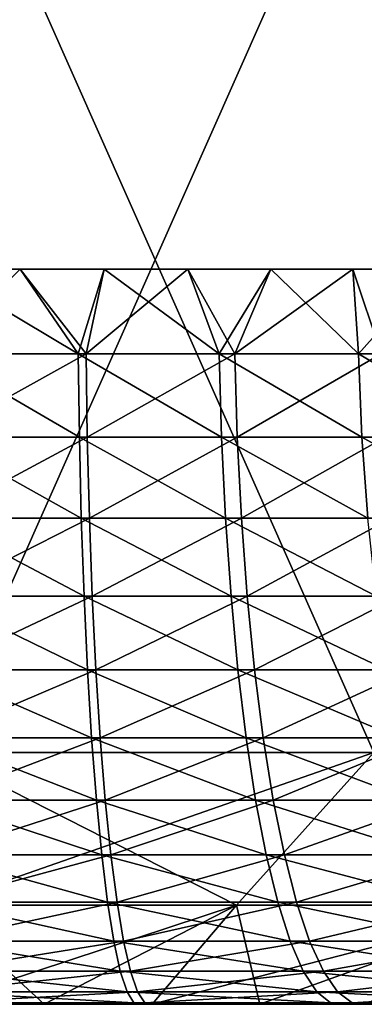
# Model space of a CAD drawing. Header units: millimetres. Extents: x -250 to 250, y 3898 to 4150.
# Tile 279 of 558: x 0.171 to 0.874, y 3897.991 to 3899.998. Entities that reach past the tile are written whole.
import ezdxf

# ---------------------------------------------------------------- set-up
doc = ezdxf.new("R2010")
doc.units = ezdxf.units.MM
doc.header["$LTSCALE"] = 5.599365
for name, color, linetype in [('13', 7, 'CONTINUOUS'), ('15', 7, 'CONTINUOUS'), ('17', 7, 'CONTINUOUS'), ('18', 7, 'CONTINUOUS')]:
    doc.layers.add(name, color=color, linetype=linetype)

msp = doc.modelspace()

# ---------------------------------------------------------------- linework, layer by layer
at = {"layer": '13', "color": 18, "linetype": 'Continuous', "true_color": 0x090909}
for points in [[(0, 3900.5144, -12.5), (0.893, 3900.5144, -12.4681), (0, 3898.5045, -12.5), (0, 3900.5144, -12.5)], [(0, 3898.5045, -12.5), (0.893, 3900.5144, -12.4681), (0.893, 3898.5045, -12.4681), (0, 3898.5045, -12.5)], [(0.893, 3900.5144, 12.4681), (0, 3900.5144, 12.5), (0.893, 3898.5045, 12.4681), (0.893, 3900.5144, 12.4681)], [(0.893, 3898.5045, 12.4681), (0, 3900.5144, 12.5), (0, 3898.5045, 12.5), (0.893, 3898.5045, 12.4681)]]:
    msp.add_3dface(points, dxfattribs=at)
at = {"layer": '15', "color": 18, "linetype": 'Continuous', "true_color": 0x090909}
for points in [[(0, 3898.5045, -12.5), (0.893, 3898.5045, -12.4681), (0, 3898.1932, -8.7835), (0, 3898.5045, -12.5)], [(0, 3898.1932, -8.7835), (0.893, 3898.5045, -12.4681), (0.6127, 3898.1932, -8.7621), (0, 3898.1932, -8.7835)], [(0.893, 3898.5045, 12.4681), (0, 3898.5045, 12.5), (0.6127, 3898.1932, 8.7621), (0.893, 3898.5045, 12.4681)], [(0, 3898.5045, 12.5), (0, 3898.1932, 8.7835), (0.6127, 3898.1932, 8.7621), (0, 3898.5045, 12.5)], [(0.6127, 3898.1932, -8.7621), (0.893, 3898.5045, -12.4681), (1.2224, 3898.1932, -8.698), (0.6127, 3898.1932, -8.7621)], [(1.2224, 3898.1932, 8.698), (0.893, 3898.5045, 12.4681), (0.6127, 3898.1932, 8.7621), (1.2224, 3898.1932, 8.698)], [(0, 3898.1932, 8.7835), (0, 3897.9907, 5.0595), (0.2207, 3897.9907, 5.0547), (0, 3898.1932, 8.7835)], [(0.6127, 3898.1932, 8.7621), (0, 3898.1932, 8.7835), (0.2207, 3897.9907, 5.0547), (0.6127, 3898.1932, 8.7621)], [(0, 3897.9907, -5.0595), (0, 3898.1932, -8.7835), (0.6127, 3898.1932, -8.7621), (0, 3897.9907, -5.0595)], [(0, 3897.9907, -5.0595), (0.6127, 3898.1932, -8.7621), (0.2207, 3897.9907, -5.0547), (0, 3897.9907, -5.0595)], [(0.2207, 3897.9907, -5.0547), (0.6127, 3898.1932, -8.7621), (0.441, 3897.9907, -5.0403), (0.2207, 3897.9907, -5.0547)], [(0.441, 3897.9907, 5.0403), (0.6127, 3898.1932, 8.7621), (0.2207, 3897.9907, 5.0547), (0.441, 3897.9907, 5.0403)], [(0.6127, 3898.1932, -8.7621), (1.2224, 3898.1932, -8.698), (0.441, 3897.9907, -5.0403), (0.6127, 3898.1932, -8.7621)], [(0.441, 3897.9907, -5.0403), (1.2224, 3898.1932, -8.698), (0.6604, 3897.9907, -5.0162), (0.441, 3897.9907, -5.0403)], [(0.6604, 3897.9907, 5.0162), (0.6127, 3898.1932, 8.7621), (0.441, 3897.9907, 5.0403), (0.6604, 3897.9907, 5.0162)], [(1.2224, 3898.1932, 8.698), (0.6127, 3898.1932, 8.7621), (0.6604, 3897.9907, 5.0162), (1.2224, 3898.1932, 8.698)], [(0.6604, 3897.9907, -5.0162), (1.2224, 3898.1932, -8.698), (0.8786, 3897.9907, -4.9827), (0.6604, 3897.9907, -5.0162)], [(0.8786, 3897.9907, 4.9827), (1.2224, 3898.1932, 8.698), (0.6604, 3897.9907, 5.0162), (0.8786, 3897.9907, 4.9827)]]:
    msp.add_3dface(points, dxfattribs=at)
at = {"layer": '17', "color": 18, "linetype": 'Continuous', "true_color": 0x090909}
for points in [[(0.3059, 3899.3174, 3.4966), (0, 3899.3174, 3.5099), (0.1717, 3899.4896, 3.4958), (0.3059, 3899.3174, 3.4966)], [(0.1717, 3899.4896, 3.4958), (0, 3899.3174, 3.5099), (0, 3899.4896, 3.5), (0.1717, 3899.4896, 3.4958)], [(0.3431, 3899.4896, 3.4831), (0.3059, 3899.3174, 3.4966), (0.1717, 3899.4896, 3.4958), (0.3431, 3899.4896, 3.4831)], [(0.6095, 3899.3174, 3.4566), (0.3059, 3899.3174, 3.4966), (0.5136, 3899.4896, 3.4621), (0.6095, 3899.3174, 3.4566)], [(0.5136, 3899.4896, 3.4621), (0.3059, 3899.3174, 3.4966), (0.3431, 3899.4896, 3.4831), (0.5136, 3899.4896, 3.4621)], [(0.6828, 3899.4896, 3.4327), (0.6095, 3899.3174, 3.4566), (0.5136, 3899.4896, 3.4621), (0.6828, 3899.4896, 3.4327)], [(0.9084, 3899.3174, 3.3903), (0.6095, 3899.3174, 3.4566), (0.8504, 3899.4896, 3.3951), (0.9084, 3899.3174, 3.3903)], [(0.8504, 3899.4896, 3.3951), (0.6095, 3899.3174, 3.4566), (0.6828, 3899.4896, 3.4327), (0.8504, 3899.4896, 3.3951)], [(1.016, 3899.4896, 3.3493), (0.9084, 3899.3174, 3.3903), (0.8504, 3899.4896, 3.3951), (1.016, 3899.4896, 3.3493)], [(0.3085, 3899.1473, 3.5261), (0, 3899.1473, 3.5396), (0.3059, 3899.3174, 3.4966), (0.3085, 3899.1473, 3.5261)], [(0.3059, 3899.3174, 3.4966), (0, 3899.1473, 3.5396), (0, 3899.3174, 3.5099), (0.3059, 3899.3174, 3.4966)], [(0.6095, 3899.3174, 3.4566), (0.3085, 3899.1473, 3.5261), (0.3059, 3899.3174, 3.4966), (0.6095, 3899.3174, 3.4566)], [(0.6146, 3899.1473, 3.4858), (0.3085, 3899.1473, 3.5261), (0.6095, 3899.3174, 3.4566), (0.6146, 3899.1473, 3.4858)], [(0.9084, 3899.3174, 3.3903), (0.6146, 3899.1473, 3.4858), (0.6095, 3899.3174, 3.4566), (0.9084, 3899.3174, 3.3903)], [(0.9161, 3899.1473, 3.419), (0.6146, 3899.1473, 3.4858), (0.9084, 3899.3174, 3.3903), (0.9161, 3899.1473, 3.419)], [(0.3128, 3898.9818, 3.5749), (0, 3898.9818, 3.5886), (0.3085, 3899.1473, 3.5261), (0.3128, 3898.9818, 3.5749)], [(0.3085, 3899.1473, 3.5261), (0, 3898.9818, 3.5886), (0, 3899.1473, 3.5396), (0.3085, 3899.1473, 3.5261)], [(0.6146, 3899.1473, 3.4858), (0.3128, 3898.9818, 3.5749), (0.3085, 3899.1473, 3.5261), (0.6146, 3899.1473, 3.4858)], [(0.6231, 3898.9818, 3.534), (0.3128, 3898.9818, 3.5749), (0.6146, 3899.1473, 3.4858), (0.6231, 3898.9818, 3.534)], [(0.9161, 3899.1473, 3.419), (0.6231, 3898.9818, 3.534), (0.6146, 3899.1473, 3.4858), (0.9161, 3899.1473, 3.419)], [(0.9288, 3898.9818, 3.4663), (0.6231, 3898.9818, 3.534), (0.9161, 3899.1473, 3.419), (0.9288, 3898.9818, 3.4663)], [(0.3187, 3898.823, 3.6423), (0, 3898.823, 3.6562), (0.3128, 3898.9818, 3.5749), (0.3187, 3898.823, 3.6423)], [(0.3128, 3898.9818, 3.5749), (0, 3898.823, 3.6562), (0, 3898.9818, 3.5886), (0.3128, 3898.9818, 3.5749)], [(0.6231, 3898.9818, 3.534), (0.3187, 3898.823, 3.6423), (0.3128, 3898.9818, 3.5749), (0.6231, 3898.9818, 3.534)], [(0.6349, 3898.823, 3.6007), (0.3187, 3898.823, 3.6423), (0.6231, 3898.9818, 3.534), (0.6349, 3898.823, 3.6007)], [(0.9288, 3898.9818, 3.4663), (0.6349, 3898.823, 3.6007), (0.6231, 3898.9818, 3.534), (0.9288, 3898.9818, 3.4663)], [(0.9463, 3898.823, 3.5317), (0.6349, 3898.823, 3.6007), (0.9288, 3898.9818, 3.4663), (0.9463, 3898.823, 3.5317)], [(0.3261, 3898.673, 3.7275), (0, 3898.673, 3.7417), (0.3187, 3898.823, 3.6423), (0.3261, 3898.673, 3.7275)], [(0.3187, 3898.823, 3.6423), (0, 3898.673, 3.7417), (0, 3898.823, 3.6562), (0.3187, 3898.823, 3.6423)], [(0.6349, 3898.823, 3.6007), (0.3261, 3898.673, 3.7275), (0.3187, 3898.823, 3.6423), (0.6349, 3898.823, 3.6007)], [(0.6497, 3898.673, 3.6849), (0.3261, 3898.673, 3.7275), (0.6349, 3898.823, 3.6007), (0.6497, 3898.673, 3.6849)], [(0.9463, 3898.823, 3.5317), (0.6497, 3898.673, 3.6849), (0.6349, 3898.823, 3.6007), (0.9463, 3898.823, 3.5317)], [(0.9684, 3898.673, 3.6142), (0.6497, 3898.673, 3.6849), (0.9463, 3898.823, 3.5317), (0.9684, 3898.673, 3.6142)], [(0.335, 3898.5338, 3.8293), (0, 3898.5338, 3.8439), (0.3261, 3898.673, 3.7275), (0.335, 3898.5338, 3.8293)], [(0.3261, 3898.673, 3.7275), (0, 3898.5338, 3.8439), (0, 3898.673, 3.7417), (0.3261, 3898.673, 3.7275)], [(0.6497, 3898.673, 3.6849), (0.335, 3898.5338, 3.8293), (0.3261, 3898.673, 3.7275), (0.6497, 3898.673, 3.6849)], [(0.6675, 3898.5338, 3.7855), (0.335, 3898.5338, 3.8293), (0.6497, 3898.673, 3.6849), (0.6675, 3898.5338, 3.7855)], [(0.9684, 3898.673, 3.6142), (0.6675, 3898.5338, 3.7855), (0.6497, 3898.673, 3.6849), (0.9684, 3898.673, 3.6142)], [(0.9949, 3898.5338, 3.7129), (0.6675, 3898.5338, 3.7855), (0.9684, 3898.673, 3.6142), (0.9949, 3898.5338, 3.7129)], [(0.3453, 3898.4073, 3.9463), (0, 3898.4073, 3.9613), (0.335, 3898.5338, 3.8293), (0.3453, 3898.4073, 3.9463)], [(0.335, 3898.5338, 3.8293), (0, 3898.4073, 3.9613), (0, 3898.5338, 3.8439), (0.335, 3898.5338, 3.8293)], [(0.6675, 3898.5338, 3.7855), (0.3453, 3898.4073, 3.9463), (0.335, 3898.5338, 3.8293), (0.6675, 3898.5338, 3.7855)], [(0.6879, 3898.4073, 3.9012), (0.3453, 3898.4073, 3.9463), (0.6675, 3898.5338, 3.7855), (0.6879, 3898.4073, 3.9012)], [(0.9949, 3898.5338, 3.7129), (0.6879, 3898.4073, 3.9012), (0.6675, 3898.5338, 3.7855), (0.9949, 3898.5338, 3.7129)], [(1.0253, 3898.4073, 3.8264), (0.6879, 3898.4073, 3.9012), (0.9949, 3898.5338, 3.7129), (1.0253, 3898.4073, 3.8264)], [(0.3567, 3898.2952, 4.077), (0, 3898.2952, 4.0926), (0.3453, 3898.4073, 3.9463), (0.3567, 3898.2952, 4.077)], [(0.3453, 3898.4073, 3.9463), (0, 3898.2952, 4.0926), (0, 3898.4073, 3.9613), (0.3453, 3898.4073, 3.9463)], [(0.6879, 3898.4073, 3.9012), (0.3567, 3898.2952, 4.077), (0.3453, 3898.4073, 3.9463), (0.6879, 3898.4073, 3.9012)], [(0.7107, 3898.2952, 4.0304), (0.3567, 3898.2952, 4.077), (0.6879, 3898.4073, 3.9012), (0.7107, 3898.2952, 4.0304)], [(1.0253, 3898.4073, 3.8264), (0.7107, 3898.2952, 4.0304), (0.6879, 3898.4073, 3.9012), (1.0253, 3898.4073, 3.8264)], [(1.0592, 3898.2952, 3.9531), (0.7107, 3898.2952, 4.0304), (1.0253, 3898.4073, 3.8264), (1.0592, 3898.2952, 3.9531)], [(0.3692, 3898.1988, 4.2197), (0, 3898.1988, 4.2358), (0.3567, 3898.2952, 4.077), (0.3692, 3898.1988, 4.2197)], [(0.3567, 3898.2952, 4.077), (0, 3898.1988, 4.2358), (0, 3898.2952, 4.0926), (0.3567, 3898.2952, 4.077)], [(0.7107, 3898.2952, 4.0304), (0.3692, 3898.1988, 4.2197), (0.3567, 3898.2952, 4.077), (0.7107, 3898.2952, 4.0304)], [(0.7355, 3898.1988, 4.1715), (0.3692, 3898.1988, 4.2197), (0.7107, 3898.2952, 4.0304), (0.7355, 3898.1988, 4.1715)], [(1.0592, 3898.2952, 3.9531), (0.7355, 3898.1988, 4.1715), (0.7107, 3898.2952, 4.0304), (1.0592, 3898.2952, 3.9531)], [(1.0963, 3898.1988, 4.0915), (0.7355, 3898.1988, 4.1715), (1.0592, 3898.2952, 3.9531), (1.0963, 3898.1988, 4.0915)], [(0.3825, 3898.1196, 4.3725), (0, 3898.1196, 4.3892), (0.3692, 3898.1988, 4.2197), (0.3825, 3898.1196, 4.3725)], [(0.3692, 3898.1988, 4.2197), (0, 3898.1196, 4.3892), (0, 3898.1988, 4.2358), (0.3692, 3898.1988, 4.2197)], [(0.7355, 3898.1988, 4.1715), (0.3825, 3898.1196, 4.3725), (0.3692, 3898.1988, 4.2197), (0.7355, 3898.1988, 4.1715)], [(0.7622, 3898.1196, 4.3225), (0.3825, 3898.1196, 4.3725), (0.7355, 3898.1988, 4.1715), (0.7622, 3898.1196, 4.3225)], [(1.0963, 3898.1988, 4.0915), (0.7622, 3898.1196, 4.3225), (0.7355, 3898.1988, 4.1715), (1.0963, 3898.1988, 4.0915)], [(1.136, 3898.1196, 4.2396), (0.7622, 3898.1196, 4.3225), (1.0963, 3898.1988, 4.0915), (1.136, 3898.1196, 4.2396)], [(0.3966, 3898.0585, 4.5333), (0, 3898.0585, 4.5506), (0.3825, 3898.1196, 4.3725), (0.3966, 3898.0585, 4.5333)], [(0.3825, 3898.1196, 4.3725), (0, 3898.0585, 4.5506), (0, 3898.1196, 4.3892), (0.3825, 3898.1196, 4.3725)], [(0.7622, 3898.1196, 4.3225), (0.3966, 3898.0585, 4.5333), (0.3825, 3898.1196, 4.3725), (0.7622, 3898.1196, 4.3225)], [(0.7902, 3898.0585, 4.4815), (0.3966, 3898.0585, 4.5333), (0.7622, 3898.1196, 4.3225), (0.7902, 3898.0585, 4.4815)], [(1.136, 3898.1196, 4.2396), (0.7902, 3898.0585, 4.4815), (0.7622, 3898.1196, 4.3225), (1.136, 3898.1196, 4.2396)], [(1.1778, 3898.0585, 4.3956), (0.7902, 3898.0585, 4.4815), (1.136, 3898.1196, 4.2396), (1.1778, 3898.0585, 4.3956)], [(0.4112, 3898.0163, 4.7001), (0, 3898.0163, 4.718), (0.3966, 3898.0585, 4.5333), (0.4112, 3898.0163, 4.7001)], [(0.3966, 3898.0585, 4.5333), (0, 3898.0163, 4.718), (0, 3898.0585, 4.5506), (0.3966, 3898.0585, 4.5333)], [(0.7902, 3898.0585, 4.4815), (0.4112, 3898.0163, 4.7001), (0.3966, 3898.0585, 4.5333), (0.7902, 3898.0585, 4.4815)], [(0.8193, 3898.0163, 4.6463), (0.4112, 3898.0163, 4.7001), (0.7902, 3898.0585, 4.4815), (0.8193, 3898.0163, 4.6463)], [(1.1778, 3898.0585, 4.3956), (0.8193, 3898.0163, 4.6463), (0.7902, 3898.0585, 4.4815), (1.1778, 3898.0585, 4.3956)], [(1.2211, 3898.0163, 4.5573), (0.8193, 3898.0163, 4.6463), (1.1778, 3898.0585, 4.3956), (1.2211, 3898.0163, 4.5573)], [(0.4261, 3897.9937, 4.8706), (0, 3897.9937, 4.8892), (0.4112, 3898.0163, 4.7001), (0.4261, 3897.9937, 4.8706)], [(0.4112, 3898.0163, 4.7001), (0, 3897.9937, 4.8892), (0, 3898.0163, 4.718), (0.4112, 3898.0163, 4.7001)], [(0.8193, 3898.0163, 4.6463), (0.4261, 3897.9937, 4.8706), (0.4112, 3898.0163, 4.7001), (0.8193, 3898.0163, 4.6463)], [(0.849, 3897.9937, 4.8149), (0.4261, 3897.9937, 4.8706), (0.8193, 3898.0163, 4.6463), (0.849, 3897.9937, 4.8149)], [(1.2211, 3898.0163, 4.5573), (0.849, 3897.9937, 4.8149), (0.8193, 3898.0163, 4.6463), (1.2211, 3898.0163, 4.5573)], [(1.2654, 3897.9937, 4.7226), (0.849, 3897.9937, 4.8149), (1.2211, 3898.0163, 4.5573), (1.2654, 3897.9937, 4.7226)], [(0.2207, 3897.9907, 5.0547), (0, 3897.9907, 5.0595), (0.4261, 3897.9937, 4.8706), (0.2207, 3897.9907, 5.0547)], [(0.4261, 3897.9937, 4.8706), (0, 3897.9907, 5.0595), (0, 3897.9937, 4.8892), (0.4261, 3897.9937, 4.8706)], [(0.441, 3897.9907, 5.0403), (0.2207, 3897.9907, 5.0547), (0.4261, 3897.9937, 4.8706), (0.441, 3897.9907, 5.0403)], [(0.849, 3897.9937, 4.8149), (0.441, 3897.9907, 5.0403), (0.4261, 3897.9937, 4.8706), (0.849, 3897.9937, 4.8149)], [(0.6604, 3897.9907, 5.0162), (0.441, 3897.9907, 5.0403), (0.849, 3897.9937, 4.8149), (0.6604, 3897.9907, 5.0162)], [(0.8786, 3897.9907, 4.9827), (0.6604, 3897.9907, 5.0162), (0.849, 3897.9937, 4.8149), (0.8786, 3897.9907, 4.9827)], [(1.2654, 3897.9937, 4.7226), (0.8786, 3897.9907, 4.9827), (0.849, 3897.9937, 4.8149), (1.2654, 3897.9937, 4.7226)]]:
    msp.add_3dface(points, dxfattribs=at)
at = {"layer": '18', "color": 18, "linetype": 'Continuous', "true_color": 0x090909}
for points in [[(0, 3899.4896, -3.5), (0, 3899.3174, -3.5099), (0.2898, 3899.3174, -3.4979), (0, 3899.4896, -3.5)], [(0, 3899.4896, -3.5), (0.2898, 3899.3174, -3.4979), (0.1717, 3899.4896, -3.4958), (0, 3899.4896, -3.5)], [(0.1717, 3899.4896, -3.4958), (0.2898, 3899.3174, -3.4979), (0.3431, 3899.4896, -3.4831), (0.1717, 3899.4896, -3.4958)], [(0.2898, 3899.3174, -3.4979), (0.5777, 3899.3174, -3.462), (0.3431, 3899.4896, -3.4831), (0.2898, 3899.3174, -3.4979)], [(0.3431, 3899.4896, -3.4831), (0.5777, 3899.3174, -3.462), (0.5136, 3899.4896, -3.4621), (0.3431, 3899.4896, -3.4831)], [(0.5136, 3899.4896, -3.4621), (0.5777, 3899.3174, -3.462), (0.6828, 3899.4896, -3.4327), (0.5136, 3899.4896, -3.4621)], [(0.5777, 3899.3174, -3.462), (0.8616, 3899.3174, -3.4025), (0.6828, 3899.4896, -3.4327), (0.5777, 3899.3174, -3.462)], [(0.6828, 3899.4896, -3.4327), (0.8616, 3899.3174, -3.4025), (0.8504, 3899.4896, -3.3951), (0.6828, 3899.4896, -3.4327)], [(0.8504, 3899.4896, -3.3951), (0.8616, 3899.3174, -3.4025), (1.016, 3899.4896, -3.3493), (0.8504, 3899.4896, -3.3951)], [(0.8616, 3899.3174, -3.4025), (1.1397, 3899.3174, -3.3197), (1.016, 3899.4896, -3.3493), (0.8616, 3899.3174, -3.4025)], [(0, 3899.3174, -3.5099), (0, 3899.1473, -3.5396), (0.2923, 3899.1473, -3.5275), (0, 3899.3174, -3.5099)], [(0, 3899.3174, -3.5099), (0.2923, 3899.1473, -3.5275), (0.2898, 3899.3174, -3.4979), (0, 3899.3174, -3.5099)], [(0.2923, 3899.1473, -3.5275), (0.5826, 3899.1473, -3.4913), (0.2898, 3899.3174, -3.4979), (0.2923, 3899.1473, -3.5275)], [(0.2898, 3899.3174, -3.4979), (0.5826, 3899.1473, -3.4913), (0.5777, 3899.3174, -3.462), (0.2898, 3899.3174, -3.4979)], [(0.5826, 3899.1473, -3.4913), (0.8689, 3899.1473, -3.4313), (0.5777, 3899.3174, -3.462), (0.5826, 3899.1473, -3.4913)], [(0.5777, 3899.3174, -3.462), (0.8689, 3899.1473, -3.4313), (0.8616, 3899.3174, -3.4025), (0.5777, 3899.3174, -3.462)], [(0.8689, 3899.1473, -3.4313), (1.1493, 3899.1473, -3.3478), (0.8616, 3899.3174, -3.4025), (0.8689, 3899.1473, -3.4313)], [(0.8616, 3899.3174, -3.4025), (1.1493, 3899.1473, -3.3478), (1.1397, 3899.3174, -3.3197), (0.8616, 3899.3174, -3.4025)], [(0, 3899.1473, -3.5396), (0, 3898.9818, -3.5886), (0.2963, 3898.9818, -3.5763), (0, 3899.1473, -3.5396)], [(0, 3899.1473, -3.5396), (0.2963, 3898.9818, -3.5763), (0.2923, 3899.1473, -3.5275), (0, 3899.1473, -3.5396)], [(0.2963, 3898.9818, -3.5763), (0.5907, 3898.9818, -3.5396), (0.2923, 3899.1473, -3.5275), (0.2963, 3898.9818, -3.5763)], [(0.2923, 3899.1473, -3.5275), (0.5907, 3898.9818, -3.5396), (0.5826, 3899.1473, -3.4913), (0.2923, 3899.1473, -3.5275)], [(0.5907, 3898.9818, -3.5396), (0.8809, 3898.9818, -3.4787), (0.5826, 3899.1473, -3.4913), (0.5907, 3898.9818, -3.5396)], [(0.5826, 3899.1473, -3.4913), (0.8809, 3898.9818, -3.4787), (0.8689, 3899.1473, -3.4313), (0.5826, 3899.1473, -3.4913)], [(0.8809, 3898.9818, -3.4787), (1.1652, 3898.9818, -3.3941), (0.8689, 3899.1473, -3.4313), (0.8809, 3898.9818, -3.4787)], [(0.8689, 3899.1473, -3.4313), (1.1652, 3898.9818, -3.3941), (1.1493, 3899.1473, -3.3478), (0.8689, 3899.1473, -3.4313)], [(0, 3898.9818, -3.5886), (0, 3898.823, -3.6562), (0.3019, 3898.823, -3.6438), (0, 3898.9818, -3.5886)], [(0, 3898.9818, -3.5886), (0.3019, 3898.823, -3.6438), (0.2963, 3898.9818, -3.5763), (0, 3898.9818, -3.5886)], [(0.3019, 3898.823, -3.6438), (0.6018, 3898.823, -3.6064), (0.2963, 3898.9818, -3.5763), (0.3019, 3898.823, -3.6438)], [(0.2963, 3898.9818, -3.5763), (0.6018, 3898.823, -3.6064), (0.5907, 3898.9818, -3.5396), (0.2963, 3898.9818, -3.5763)], [(0.6018, 3898.823, -3.6064), (0.8976, 3898.823, -3.5444), (0.5907, 3898.9818, -3.5396), (0.6018, 3898.823, -3.6064)], [(0.5907, 3898.9818, -3.5396), (0.8976, 3898.823, -3.5444), (0.8809, 3898.9818, -3.4787), (0.5907, 3898.9818, -3.5396)], [(0, 3898.823, -3.6562), (0, 3898.673, -3.7417), (0.309, 3898.673, -3.7289), (0, 3898.823, -3.6562)], [(0, 3898.823, -3.6562), (0.309, 3898.673, -3.7289), (0.3019, 3898.823, -3.6438), (0, 3898.823, -3.6562)], [(0.309, 3898.673, -3.7289), (0.6159, 3898.673, -3.6907), (0.3019, 3898.823, -3.6438), (0.309, 3898.673, -3.7289)], [(0.3019, 3898.823, -3.6438), (0.6159, 3898.673, -3.6907), (0.6018, 3898.823, -3.6064), (0.3019, 3898.823, -3.6438)], [(0.6159, 3898.673, -3.6907), (0.9185, 3898.673, -3.6272), (0.6018, 3898.823, -3.6064), (0.6159, 3898.673, -3.6907)], [(0.6018, 3898.823, -3.6064), (0.9185, 3898.673, -3.6272), (0.8976, 3898.823, -3.5444), (0.6018, 3898.823, -3.6064)], [(0, 3898.673, -3.7417), (0, 3898.5338, -3.8439), (0.3174, 3898.5338, -3.8308), (0, 3898.673, -3.7417)], [(0, 3898.673, -3.7417), (0.3174, 3898.5338, -3.8308), (0.309, 3898.673, -3.7289), (0, 3898.673, -3.7417)], [(0.3174, 3898.5338, -3.8308), (0.6327, 3898.5338, -3.7915), (0.309, 3898.673, -3.7289), (0.3174, 3898.5338, -3.8308)], [(0.309, 3898.673, -3.7289), (0.6327, 3898.5338, -3.7915), (0.6159, 3898.673, -3.6907), (0.309, 3898.673, -3.7289)], [(0.6327, 3898.5338, -3.7915), (0.9436, 3898.5338, -3.7263), (0.6159, 3898.673, -3.6907), (0.6327, 3898.5338, -3.7915)], [(0.6159, 3898.673, -3.6907), (0.9436, 3898.5338, -3.7263), (0.9185, 3898.673, -3.6272), (0.6159, 3898.673, -3.6907)], [(0, 3898.5338, -3.8439), (0, 3898.4073, -3.9613), (0.3271, 3898.4073, -3.9478), (0, 3898.5338, -3.8439)], [(0, 3898.5338, -3.8439), (0.3271, 3898.4073, -3.9478), (0.3174, 3898.5338, -3.8308), (0, 3898.5338, -3.8439)], [(0.3271, 3898.4073, -3.9478), (0.652, 3898.4073, -3.9073), (0.3174, 3898.5338, -3.8308), (0.3271, 3898.4073, -3.9478)], [(0.3174, 3898.5338, -3.8308), (0.652, 3898.4073, -3.9073), (0.6327, 3898.5338, -3.7915), (0.3174, 3898.5338, -3.8308)], [(0.652, 3898.4073, -3.9073), (0.9725, 3898.4073, -3.8401), (0.6327, 3898.5338, -3.7915), (0.652, 3898.4073, -3.9073)], [(0.6327, 3898.5338, -3.7915), (0.9725, 3898.4073, -3.8401), (0.9436, 3898.5338, -3.7263), (0.6327, 3898.5338, -3.7915)], [(0, 3898.4073, -3.9613), (0, 3898.2952, -4.0926), (0.338, 3898.2952, -4.0786), (0, 3898.4073, -3.9613)], [(0, 3898.4073, -3.9613), (0.338, 3898.2952, -4.0786), (0.3271, 3898.4073, -3.9478), (0, 3898.4073, -3.9613)], [(0.338, 3898.2952, -4.0786), (0.6736, 3898.2952, -4.0367), (0.3271, 3898.4073, -3.9478), (0.338, 3898.2952, -4.0786)], [(0.3271, 3898.4073, -3.9478), (0.6736, 3898.2952, -4.0367), (0.652, 3898.4073, -3.9073), (0.3271, 3898.4073, -3.9478)], [(0.6736, 3898.2952, -4.0367), (1.0047, 3898.2952, -3.9673), (0.652, 3898.4073, -3.9073), (0.6736, 3898.2952, -4.0367)], [(0.652, 3898.4073, -3.9073), (1.0047, 3898.2952, -3.9673), (0.9725, 3898.4073, -3.8401), (0.652, 3898.4073, -3.9073)], [(0, 3898.2952, -4.0926), (0, 3898.1988, -4.2358), (0.3498, 3898.1988, -4.2213), (0, 3898.2952, -4.0926)], [(0, 3898.2952, -4.0926), (0.3498, 3898.1988, -4.2213), (0.338, 3898.2952, -4.0786), (0, 3898.2952, -4.0926)], [(0.3498, 3898.1988, -4.2213), (0.6972, 3898.1988, -4.178), (0.338, 3898.2952, -4.0786), (0.3498, 3898.1988, -4.2213)], [(0.338, 3898.2952, -4.0786), (0.6972, 3898.1988, -4.178), (0.6736, 3898.2952, -4.0367), (0.338, 3898.2952, -4.0786)], [(0.6972, 3898.1988, -4.178), (1.0398, 3898.1988, -4.1062), (0.6736, 3898.2952, -4.0367), (0.6972, 3898.1988, -4.178)], [(0.6736, 3898.2952, -4.0367), (1.0398, 3898.1988, -4.1062), (1.0047, 3898.2952, -3.9673), (0.6736, 3898.2952, -4.0367)], [(0, 3898.1988, -4.2358), (0, 3898.1196, -4.3892), (0.3625, 3898.1196, -4.3742), (0, 3898.1988, -4.2358)], [(0, 3898.1988, -4.2358), (0.3625, 3898.1196, -4.3742), (0.3498, 3898.1988, -4.2213), (0, 3898.1988, -4.2358)], [(0.3625, 3898.1196, -4.3742), (0.7224, 3898.1196, -4.3293), (0.3498, 3898.1988, -4.2213), (0.3625, 3898.1196, -4.3742)], [(0.3498, 3898.1988, -4.2213), (0.7224, 3898.1196, -4.3293), (0.6972, 3898.1988, -4.178), (0.3498, 3898.1988, -4.2213)], [(0.7224, 3898.1196, -4.3293), (1.0775, 3898.1196, -4.2549), (0.6972, 3898.1988, -4.178), (0.7224, 3898.1196, -4.3293)], [(0.6972, 3898.1988, -4.178), (1.0775, 3898.1196, -4.2549), (1.0398, 3898.1988, -4.1062), (0.6972, 3898.1988, -4.178)], [(0, 3898.1196, -4.3892), (0, 3898.059, -4.549), (0.3758, 3898.0585, -4.5351), (0, 3898.1196, -4.3892)], [(0, 3898.1196, -4.3892), (0.3758, 3898.0585, -4.5351), (0.3625, 3898.1196, -4.3742), (0, 3898.1196, -4.3892)], [(0.3758, 3898.0585, -4.5351), (0.749, 3898.0585, -4.4886), (0.3625, 3898.1196, -4.3742), (0.3758, 3898.0585, -4.5351)], [(0.3625, 3898.1196, -4.3742), (0.749, 3898.0585, -4.4886), (0.7224, 3898.1196, -4.3293), (0.3625, 3898.1196, -4.3742)], [(0.749, 3898.0585, -4.4886), (1.1171, 3898.0585, -4.4114), (0.7224, 3898.1196, -4.3293), (0.749, 3898.0585, -4.4886)], [(0.7224, 3898.1196, -4.3293), (1.1171, 3898.0585, -4.4114), (1.0775, 3898.1196, -4.2549), (0.7224, 3898.1196, -4.3293)], [(0, 3898.059, -4.549), (0, 3898.0585, -4.5506), (0.3758, 3898.0585, -4.5351), (0, 3898.059, -4.549)], [(0, 3898.0585, -4.5506), (0, 3898.0167, -4.7162), (0.3896, 3898.0163, -4.7019), (0, 3898.0585, -4.5506)], [(0, 3898.0585, -4.5506), (0.3896, 3898.0163, -4.7019), (0.3758, 3898.0585, -4.5351), (0, 3898.0585, -4.5506)], [(0.3896, 3898.0163, -4.7019), (0.7766, 3898.0163, -4.6537), (0.3758, 3898.0585, -4.5351), (0.3896, 3898.0163, -4.7019)], [(0.3758, 3898.0585, -4.5351), (0.7766, 3898.0163, -4.6537), (0.749, 3898.0585, -4.4886), (0.3758, 3898.0585, -4.5351)], [(0.7766, 3898.0163, -4.6537), (1.1582, 3898.0163, -4.5737), (0.749, 3898.0585, -4.4886), (0.7766, 3898.0163, -4.6537)], [(0.749, 3898.0585, -4.4886), (1.1582, 3898.0163, -4.5737), (1.1171, 3898.0585, -4.4114), (0.749, 3898.0585, -4.4886)], [(0, 3898.0167, -4.7162), (0, 3898.0163, -4.718), (0.3896, 3898.0163, -4.7019), (0, 3898.0167, -4.7162)], [(0, 3898.0163, -4.718), (0, 3897.9938, -4.8871), (0.4037, 3897.9937, -4.8725), (0, 3898.0163, -4.718)], [(0, 3898.0163, -4.718), (0.4037, 3897.9937, -4.8725), (0.3896, 3898.0163, -4.7019), (0, 3898.0163, -4.718)], [(0.4037, 3897.9937, -4.8725), (0.8047, 3897.9937, -4.8225), (0.3896, 3898.0163, -4.7019), (0.4037, 3897.9937, -4.8725)], [(0.3896, 3898.0163, -4.7019), (0.8047, 3897.9937, -4.8225), (0.7766, 3898.0163, -4.6537), (0.3896, 3898.0163, -4.7019)], [(0.8047, 3897.9937, -4.8225), (1.2002, 3897.9937, -4.7396), (0.7766, 3898.0163, -4.6537), (0.8047, 3897.9937, -4.8225)], [(0.7766, 3898.0163, -4.6537), (1.2002, 3897.9937, -4.7396), (1.1582, 3898.0163, -4.5737), (0.7766, 3898.0163, -4.6537)], [(0, 3897.9938, -4.8871), (0, 3897.9937, -4.8892), (0.4037, 3897.9937, -4.8725), (0, 3897.9938, -4.8871)], [(0, 3897.9907, -5.0595), (0.2207, 3897.9907, -5.0547), (0, 3897.9937, -4.8892), (0, 3897.9907, -5.0595)], [(0, 3897.9937, -4.8892), (0.2207, 3897.9907, -5.0547), (0.4037, 3897.9937, -4.8725), (0, 3897.9937, -4.8892)], [(0.2207, 3897.9907, -5.0547), (0.441, 3897.9907, -5.0403), (0.4037, 3897.9937, -4.8725), (0.2207, 3897.9907, -5.0547)], [(0.441, 3897.9907, -5.0403), (0.6604, 3897.9907, -5.0162), (0.4037, 3897.9937, -4.8725), (0.441, 3897.9907, -5.0403)], [(0.4037, 3897.9937, -4.8725), (0.6604, 3897.9907, -5.0162), (0.8047, 3897.9937, -4.8225), (0.4037, 3897.9937, -4.8725)], [(0.6604, 3897.9907, -5.0162), (0.8786, 3897.9907, -4.9827), (0.8047, 3897.9937, -4.8225), (0.6604, 3897.9907, -5.0162)], [(0.8786, 3897.9907, -4.9827), (1.0951, 3897.9907, -4.9396), (0.8047, 3897.9937, -4.8225), (0.8786, 3897.9907, -4.9827)], [(0.8047, 3897.9937, -4.8225), (1.0951, 3897.9907, -4.9396), (1.2002, 3897.9937, -4.7396), (0.8047, 3897.9937, -4.8225)]]:
    msp.add_3dface(points, dxfattribs=at)

doc.saveas('drawing.dxf')
